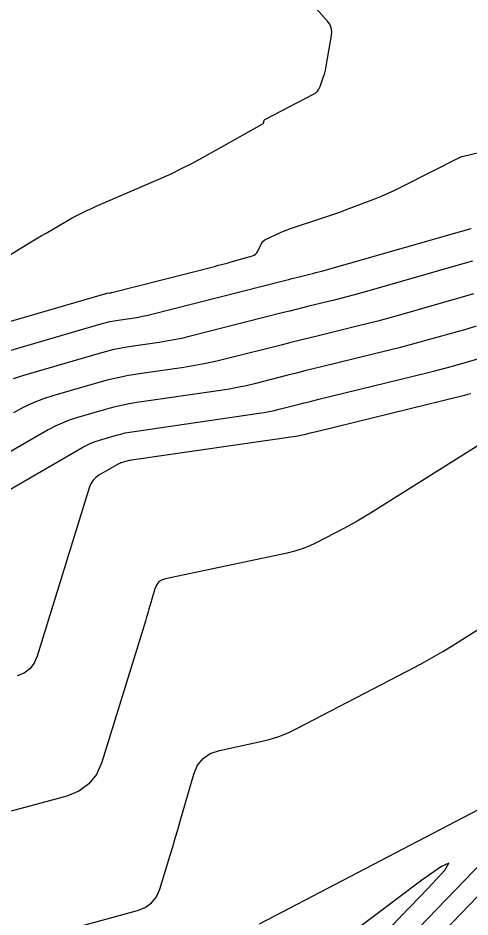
# Model space of a CAD drawing. Extents: x 1354696 to 1366163, y 660729 to 670380.
# Drawn here: x 1362837.3 to 1362873.7, y 664850.1 to 664922.5 of the extents above; entities that cross this region are included whole.
import ezdxf

# ---------------------------------------------------------------- set-up
doc = ezdxf.new("R2010")
doc.units = 0
doc.layers.add('R_Contours', color=7, linetype='Continuous')

msp = doc.modelspace()

# ---------------------------------------------------------------- linework, layer by layer
at = {"layer": 'R_Contours'}
for points in [[(1362834.834, 664902.311), (1362837.989, 664904.243), (1362838.386, 664904.484), (1362838.785, 664904.723), (1362839.186, 664904.959), (1362839.588, 664905.192), (1362841.697, 664906.408), (1362841.851, 664906.495), (1362842.007, 664906.579), (1362842.165, 664906.661), (1362842.324, 664906.74), (1362842.963, 664907.049), (1362843.123, 664907.125), (1362843.284, 664907.2), (1362843.445, 664907.273), (1362843.608, 664907.345), (1362848.785, 664909.59), (1362849.642, 664909.974), (1362850.487, 664910.379), (1362851.323, 664910.805), (1362852.148, 664911.252), (1362856.991, 664913.957), (1362857.025, 664913.98), (1362857.053, 664914.009), (1362857.075, 664914.043), (1362857.09, 664914.082), (1362857.137, 664914.249), (1362857.152, 664914.288), (1362857.174, 664914.321), (1362857.202, 664914.349), (1362857.237, 664914.372), (1362861.11, 664916.379), (1362861.286, 664916.491), (1362861.433, 664916.63), (1362861.549, 664916.794), (1362861.636, 664916.985), (1362861.923, 664917.799), (1362861.99, 664918.003), (1362862.049, 664918.21), (1362862.099, 664918.419), (1362862.14, 664918.631), (1362862.565, 664921.097), (1362862.587, 664921.427), (1362862.537, 664921.735), (1362862.413, 664922.022), (1362862.217, 664922.287), (1362861.286, 664923.306)], [(1362831.935, 664896.687), (1362844.328, 664900.301), (1362844.374, 664900.314), (1362844.421, 664900.325), (1362844.468, 664900.334), (1362844.515, 664900.342), (1362844.704, 664900.369), (1362844.752, 664900.377), (1362844.799, 664900.386), (1362844.846, 664900.396), (1362844.892, 664900.407), (1362853.14, 664902.502), (1362853.477, 664902.589), (1362853.814, 664902.679), (1362854.15, 664902.772), (1362854.485, 664902.867), (1362856.192, 664903.359), (1362856.332, 664903.415), (1362856.451, 664903.495), (1362856.549, 664903.599), (1362856.627, 664903.728), (1362856.894, 664904.293), (1362856.971, 664904.425), (1362857.066, 664904.538), (1362857.18, 664904.631), (1362857.312, 664904.706), (1362858.448, 664905.229), (1362858.686, 664905.334), (1362858.926, 664905.432), (1362859.17, 664905.524), (1362859.416, 664905.608), (1362861.793, 664906.38), (1362862.27, 664906.538), (1362862.746, 664906.703), (1362863.219, 664906.874), (1362863.69, 664907.051), (1362866.043, 664907.954), (1362866.589, 664908.171), (1362867.129, 664908.402), (1362867.663, 664908.647), (1362868.191, 664908.905), (1362872.97, 664911.323), (1362872.977, 664911.327), (1362872.985, 664911.33), (1362872.993, 664911.333), (1362873.001, 664911.335), (1362873.041, 664911.345), (1362873.066, 664911.351), (1362886.69, 664914.632)], [(1362834.809, 664895.191), (1362844.091, 664897.898), (1362844.411, 664897.985), (1362844.732, 664898.061), (1362845.057, 664898.126), (1362845.383, 664898.179), (1362846.695, 664898.369), (1362847.022, 664898.421), (1362847.347, 664898.481), (1362847.671, 664898.55), (1362847.993, 664898.628), (1362858.881, 664901.394), (1362859.124, 664901.455), (1362859.367, 664901.516), (1362859.609, 664901.576), (1362859.852, 664901.636), (1362860.824, 664901.875), (1362861.067, 664901.935), (1362861.309, 664901.998), (1362861.551, 664902.063), (1362861.791, 664902.131), (1362873.689, 664905.516), (1362873.803, 664905.551)], [(1362873.893, 664902.92), (1362873.516, 664902.805), (1362864.813, 664900.328), (1362864.306, 664900.187), (1362863.798, 664900.05), (1362863.289, 664899.917), (1362862.778, 664899.79), (1362860.734, 664899.289), (1362860.223, 664899.163), (1362859.712, 664899.036), (1362859.202, 664898.908), (1362858.692, 664898.779), (1362851.094, 664896.849), (1362850.496, 664896.705), (1362849.896, 664896.577), (1362849.292, 664896.465), (1362848.685, 664896.369), (1362846.252, 664896.016), (1362845.645, 664895.917), (1362845.044, 664895.797), (1362844.447, 664895.656), (1362843.854, 664895.495), (1362837.683, 664893.695), (1362836.938, 664893.453)], [(1362873.984, 664900.288), (1362873.344, 664900.094), (1362867.834, 664898.526), (1362867.062, 664898.31), (1362866.287, 664898.101), (1362865.511, 664897.899), (1362864.733, 664897.705), (1362861.616, 664896.941), (1362860.837, 664896.749), (1362860.058, 664896.556), (1362859.28, 664896.361), (1362858.503, 664896.164), (1362854.195, 664895.069), (1362853.322, 664894.86), (1362852.444, 664894.673), (1362851.562, 664894.509), (1362850.676, 664894.369), (1362847.103, 664893.85), (1362846.226, 664893.707), (1362845.355, 664893.534), (1362844.491, 664893.33), (1362843.634, 664893.096), (1362840.218, 664892.1), (1362839.374, 664891.826), (1362838.552, 664891.504), (1362837.75, 664891.133), (1362836.969, 664890.713)], [(1362874.208, 664897.693), (1362873.437, 664897.458), (1362870.333, 664896.575), (1362869.556, 664896.358), (1362868.777, 664896.148), (1362867.997, 664895.945), (1362867.214, 664895.749), (1362861.756, 664894.411), (1362861.08, 664894.245), (1362860.404, 664894.077), (1362859.729, 664893.908), (1362859.054, 664893.737), (1362856.354, 664893.051), (1362855.678, 664892.889), (1362854.998, 664892.744), (1362854.314, 664892.617), (1362853.627, 664892.508), (1362846.887, 664891.529), (1362846.271, 664891.429), (1362845.658, 664891.307), (1362845.051, 664891.164), (1362844.448, 664890.999), (1362842.046, 664890.299), (1362841.453, 664890.107), (1362840.875, 664889.88), (1362840.311, 664889.619), (1362839.762, 664889.324), (1362831.851, 664884.761)], [(1362835.857, 664884.072), (1362842.555, 664887.934), (1362842.872, 664888.105), (1362843.198, 664888.256), (1362843.532, 664888.387), (1362843.875, 664888.498), (1362845.262, 664888.903), (1362845.611, 664888.998), (1362845.962, 664889.08), (1362846.315, 664889.151), (1362846.672, 664889.209), (1362856.741, 664890.671), (1362857.148, 664890.736), (1362857.552, 664890.811), (1362857.954, 664890.896), (1362858.354, 664890.992), (1362859.951, 664891.398), (1362860.35, 664891.499), (1362860.749, 664891.599), (1362861.149, 664891.698), (1362861.549, 664891.797), (1362870.243, 664893.928), (1362870.757, 664894.056), (1362871.269, 664894.189), (1362871.78, 664894.327), (1362872.29, 664894.47), (1362874.328, 664895.05)], [(1362873.761, 664892.231), (1362873.517, 664892.168), (1362873.272, 664892.106), (1362861.342, 664889.182), (1362861.218, 664889.152), (1362861.095, 664889.121), (1362860.971, 664889.09), (1362860.848, 664889.059), (1362860.354, 664888.934), (1362860.231, 664888.904), (1362860.106, 664888.877), (1362859.981, 664888.854), (1362859.856, 664888.834), (1362846.456, 664886.888), (1362846.36, 664886.873), (1362846.265, 664886.854), (1362846.171, 664886.832), (1362846.077, 664886.806), (1362845.703, 664886.697), (1362845.611, 664886.667), (1362845.521, 664886.632), (1362845.433, 664886.591), (1362845.347, 664886.545), (1362843.843, 664885.677), (1362843.587, 664885.498), (1362843.377, 664885.282), (1362843.213, 664885.03), (1362843.095, 664884.741), (1362838.881, 664871.087), (1362838.636, 664870.526), (1362838.283, 664870.076), (1362837.822, 664869.738), (1362837.253, 664869.512)], [(1362875.859, 664889.008), (1362865.703, 664882.627), (1362865.172, 664882.3), (1362864.634, 664881.984), (1362864.09, 664881.68), (1362863.54, 664881.386), (1362861.326, 664880.232), (1362860.766, 664879.963), (1362860.191, 664879.734), (1362859.602, 664879.545), (1362858.998, 664879.397), (1362849.19, 664877.325), (1362848.888, 664877.223), (1362848.645, 664877.057), (1362848.462, 664876.827), (1362848.338, 664876.532), (1362847.964, 664875.227), (1362847.87, 664874.9), (1362847.773, 664874.575), (1362847.676, 664874.249), (1362847.576, 664873.925), (1362844.064, 664862.546), (1362843.641, 664861.576), (1362843.032, 664860.799), (1362842.235, 664860.216), (1362841.252, 664859.826), (1362836.786, 664858.609)], [(1362838.904, 664848.41), (1362846.936, 664850.598), (1362847.564, 664850.848), (1362848.073, 664851.22), (1362848.462, 664851.716), (1362848.732, 664852.336), (1362849.573, 664855.061), (1362849.782, 664855.743), (1362849.987, 664856.426), (1362850.189, 664857.109), (1362850.387, 664857.794), (1362851.476, 664861.593), (1362851.775, 664862.304), (1362852.218, 664862.861), (1362852.805, 664863.263), (1362853.536, 664863.51), (1362856.749, 664864.189), (1362857.543, 664864.385), (1362858.318, 664864.633), (1362859.075, 664864.934), (1362859.812, 664865.288), (1362869.259, 664870.213), (1362870.023, 664870.621), (1362870.778, 664871.044), (1362871.524, 664871.483), (1362872.262, 664871.936), (1362875.196, 664873.779)], [(1362856.755, 664849.539), (1362876.865, 664860.024)], [(1362876.179, 664856.057), (1362863.055, 664842.434)], [(1362859.878, 664841.542), (1362870.369, 664852.432), (1362871.669, 664853.855), (1362872.012, 664854.431), (1362871.398, 664854.16), (1362869.828, 664853.042), (1362858.281, 664844.356)], [(1362875.018, 664852.446), (1362866.162, 664843.253)]]:
    msp.add_lwpolyline(points, dxfattribs=at)

doc.saveas('drawing.dxf')
